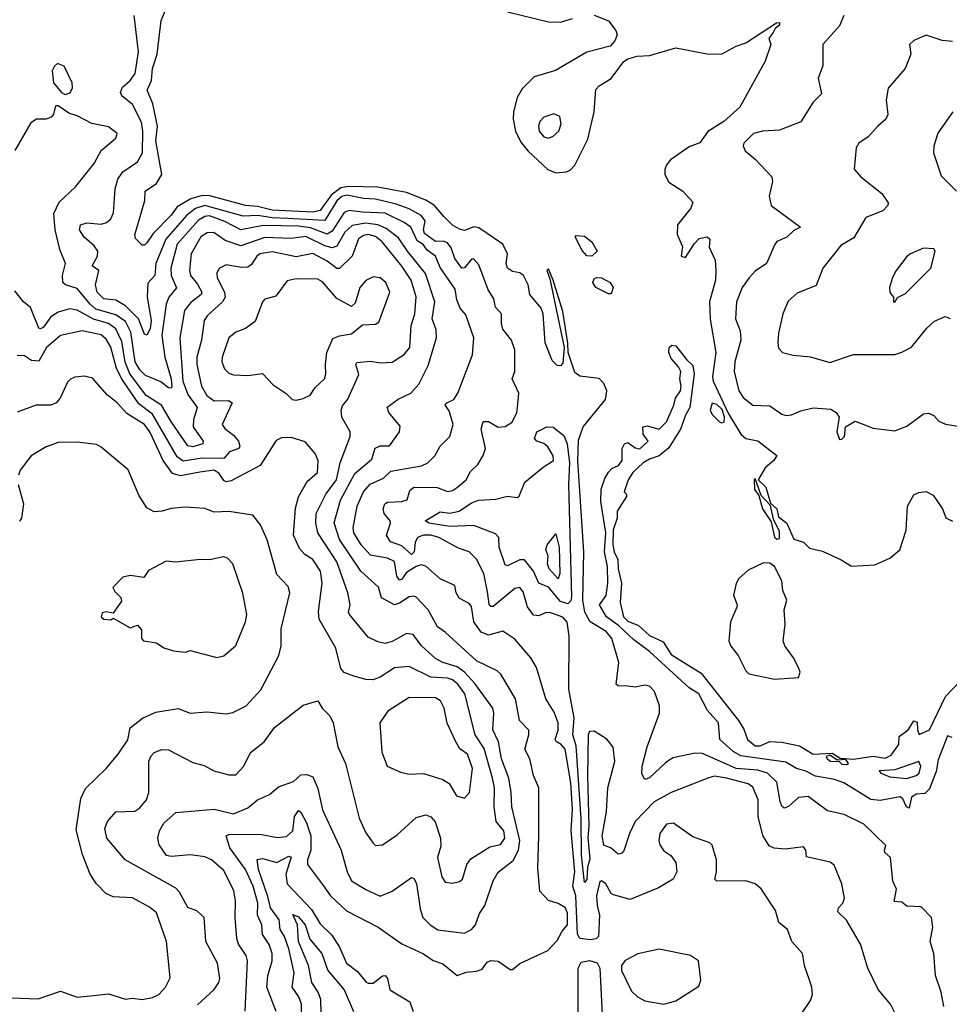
# Model space of a CAD drawing. Extents: x 1603745 to 1745082, y 385868 to 533966.
# Tile 265 of 646: x 1695826 to 1699692, y 420854 to 424948. Entities that reach past the tile are written whole.
import ezdxf

# ---------------------------------------------------------------- set-up
doc = ezdxf.new("R2010")
doc.units = 0

msp = doc.modelspace()

# ---------------------------------------------------------------- linework, layer by layer
at = {"layer": '0CON20XD'}
for points in [[(1699669.7, 420845), (1699657.7, 420905), (1699634.7, 420974.7), (1699627.5, 421065), (1699612.5, 421115), (1699622.9, 421175), (1699618, 421215), (1699575, 421259.2), (1699515, 421262), (1699495, 421279.4), (1699462, 421282), (1699472.4, 421332.4), (1699456.8, 421366.8), (1699446.7, 421465), (1699424.4, 421485), (1699421.9, 421495), (1699428, 421515), (1699336.7, 421603.3), (1699255, 421643.8), (1699185, 421659), (1699105, 421718.9), (1699065, 421713.8), (1699023.6, 421676.4), (1699005, 421670), (1698995, 421678.1), (1698988.1, 421698.1), (1698975, 421777.9), (1698936, 421815), (1698895, 421827.8), (1698805, 421834.9), (1698665, 421897.4), (1698635, 421898.6), (1698541.5, 421878.5), (1698511.5, 421858.5), (1698445, 421795.6), (1698425, 421788.6), (1698413.1, 421813.1), (1698414.1, 421845), (1698435.2, 421924.8), (1698486.6, 422065), (1698486.1, 422095), (1698465.4, 422155), (1698445, 422176.4), (1698425, 422180.9), (1698385, 422173.5), (1698355, 422177.1), (1698315, 422179.1), (1698305.7, 422185), (1698316.9, 422275), (1698288.7, 422375), (1698264.2, 422405), (1698198.5, 422445), (1698176.7, 422485), (1698167.9, 422535), (1698172.1, 422735), (1698146.5, 423113.5), (1698150.3, 423199.7), (1698168.5, 423255), (1698261.3, 423368.7), (1698267.6, 423405), (1698255.4, 423435), (1698236.2, 423456.2), (1698155, 423466.3), (1698135, 423481.3), (1698106.5, 423565), (1698105, 423602.5), (1698085, 423734.3), (1698045, 423865.6), (1698025, 423911.9), (1698018.1, 423905), (1698030.5, 423870.5), (1698090.3, 423585), (1698085, 423520), (1698075, 423508.9), (1698060.9, 423510.9), (1698040.8, 423530.8), (1698010.4, 423605), (1698002.5, 423725), (1697995, 423748.8), (1697947.3, 423805), (1697940.3, 423845), (1697921.1, 423885), (1697905, 423895.9), (1697875, 423901.2), (1697854.2, 423915), (1697848.8, 423935), (1697854.2, 423975), (1697835, 424014.6), (1697735, 424082.6), (1697715, 424087), (1697675, 424072), (1697655, 424077.1), (1697625, 424094.2), (1697589.2, 424129.2), (1697550.3, 424175), (1697515, 424197.2), (1697435, 424229.5), (1697315, 424252.4), (1697195, 424255.1), (1697161.7, 424248.3), (1697121, 424219), (1697075.3, 424154.7), (1697045, 424147.4), (1696875, 424155.9), (1696815, 424171.3), (1696765, 424175.1), (1696616.3, 424216.3), (1696585, 424217.4), (1696536.8, 424203.2), (1696480.5, 424169.5), (1696455.2, 424135), (1696381, 424059), (1696355, 424020), (1696345, 424010), (1696335, 424010), (1696307.7, 424037.7), (1696304.1, 424054.1), (1696346, 424196), (1696347.5, 424235), (1696395, 424267.3), (1696416.8, 424305), (1696392.3, 424445), (1696398.2, 424505), (1696378.9, 424598.9), (1696355.3, 424655), (1696373.7, 424695), (1696378, 424745), (1696397.8, 424805), (1696414.3, 424945), (1696434.2, 424995)], [(1697855, 424980.8), (1698025, 424939.1), (1698075, 424938.2), (1698125, 424953.1)], [(1699481.4, 420785), (1699446.9, 420855), (1699396.2, 420916.2), (1699352.5, 421005), (1699322.3, 421105), (1699263.9, 421203.9), (1699228.9, 421238.9), (1699231.1, 421255), (1699248.9, 421275), (1699256.5, 421295), (1699245.4, 421355), (1699213.5, 421433.5), (1699195.9, 421445.9), (1699098, 421468), (1699095.8, 421495.8), (1699085, 421508.8), (1699008.9, 421498.9), (1698963.3, 421503.3), (1698943.1, 421513.1), (1698916, 421556), (1698896.9, 421635), (1698897.1, 421705), (1698875, 421757.1), (1698855, 421771.1), (1698765, 421795.2), (1698715, 421802.2), (1698688, 421795), (1698535, 421735.4), (1698465, 421696.6), (1698385.7, 421614.3), (1698361.4, 421565), (1698338.1, 421491.9), (1698329.2, 421480.8), (1698315, 421477.9), (1698285, 421502.9), (1698255.3, 421515.3), (1698248, 421555), (1698265.8, 421655), (1698271.6, 421755), (1698301.1, 421865), (1698294.1, 421924.1), (1698267, 421957), (1698215, 421989.6), (1698195, 421989.2), (1698189.7, 421975), (1698186.6, 421805), (1698192.6, 421595), (1698187.9, 421547.9), (1698197.5, 421457.5), (1698187.1, 421425), (1698185, 421373.3), (1698175, 421361.2), (1698162.7, 421475), (1698160.5, 421625), (1698139.4, 421929.4), (1698126.3, 421975), (1698132, 422045), (1698109.3, 422165), (1698111.1, 422385), (1698103, 422443), (1698085, 422463.3), (1698035, 422482.2), (1698015, 422482.9), (1697985, 422469.1), (1697962.9, 422472.9), (1697936.9, 422506.9), (1697919.2, 422569.2), (1697905, 422586.7), (1697885, 422582.7), (1697795, 422507.9), (1697785, 422508.5), (1697777.7, 422517.7), (1697770.6, 422569.4), (1697755.3, 422645), (1697725, 422705.6), (1697695, 422736.1), (1697650.6, 422750.6), (1697568.9, 422795), (1697535, 422804.4), (1697504.8, 422804.8), (1697480.5, 422795), (1697470.9, 422775), (1697466.2, 422735), (1697455, 422724.2), (1697415, 422760.8), (1697367.5, 422777.5), (1697350.8, 422805), (1697368.4, 422855), (1697366.8, 422865), (1697341.9, 422895), (1697337.1, 422915), (1697344.7, 422935), (1697355, 422941.6), (1697414.8, 422945.2), (1697437.7, 422952.3), (1697448.8, 422991.2), (1697465.2, 423004.8), (1697562.4, 423002.4), (1697605, 422986.9), (1697625, 422990.6), (1697646.8, 423005), (1697681.8, 423035), (1697700, 423070), (1697730.9, 423099.1), (1697753.7, 423136.3), (1697763.3, 423165), (1697744.2, 423245), (1697753, 423277), (1697775, 423277.4), (1697815, 423253.8), (1697845, 423256.9), (1697873.2, 423275), (1697893.1, 423315), (1697896.4, 423335), (1697901.4, 423395), (1697874.4, 423455), (1697884.4, 423485.6), (1697885.4, 423575.4), (1697871.5, 423615), (1697835, 423660.8), (1697828.9, 423685), (1697830, 423725), (1697805, 423752.2), (1697797.6, 423787.6), (1697773.8, 423825), (1697735, 423928.6), (1697715, 423952.2), (1697705, 423952.2), (1697675, 423915.8), (1697665, 423914.7), (1697635.5, 423955.5), (1697619.8, 423999.8), (1697605, 424020.3), (1697587.7, 424027.7), (1697555, 424025.5), (1697508.8, 424058.8), (1697504.9, 424075), (1697511.7, 424111.7), (1697495, 424133.9), (1697445, 424161.3), (1697391.3, 424181.3), (1697305, 424202), (1697255, 424204.6), (1697188.2, 424218.2), (1697165, 424212.3), (1697144.4, 424195), (1697095, 424113.3), (1696941.4, 424121.4), (1696875, 424123.9), (1696816.4, 424133.6), (1696755, 424130.8), (1696595, 424174.9), (1696557.2, 424162.8), (1696520.2, 424135), (1696433, 424035), (1696391.4, 423935), (1696387.8, 423885), (1696358, 423852), (1696355.2, 423795), (1696372.6, 423697.4), (1696367.8, 423662.2), (1696355, 423635.8), (1696345, 423640), (1696319.2, 423705), (1696265, 423758.5), (1696225, 423781.4), (1696175, 423788), (1696148.2, 423815), (1696141.4, 423845), (1696154.7, 423904.7), (1696127.5, 423925), (1696148.7, 423965), (1696150.3, 423985), (1696135, 424008.4), (1696093.7, 424043.7), (1696073.8, 424075), (1696078.2, 424095), (1696105, 424104.1), (1696165, 424097.8), (1696186.9, 424105), (1696205, 424120.6), (1696215.3, 424145), (1696223.3, 424245), (1696233.8, 424285), (1696254.5, 424315), (1696315, 424356.9), (1696335.9, 424394.1), (1696338.4, 424485), (1696332.3, 424522.3), (1696294.2, 424595), (1696250.8, 424630.8), (1696245.2, 424645), (1696252.8, 424667.2), (1696285, 424695.3), (1696305.2, 424725), (1696319.7, 424815), (1696301.8, 424965)], [(1698215, 424966.2), (1698275, 424943.3), (1698305, 424902.5), (1698310, 424885), (1698300.5, 424859.5), (1698281.7, 424838.3), (1698185, 424812.5), (1698053.6, 424736.4), (1697965, 424710), (1697915, 424660.6), (1697894.5, 424624.5), (1697878.9, 424565), (1697878.1, 424535), (1697887, 424485), (1697909.3, 424439.3), (1697940.8, 424400.8), (1698021.8, 424325), (1698055, 424311.4), (1698098.8, 424315), (1698115, 424321.8), (1698135, 424343.8), (1698188.7, 424451.3), (1698214.7, 424565), (1698221.7, 424658.3), (1698235, 424672.9), (1698286.1, 424703.9), (1698337.1, 424772.9), (1698354.3, 424785.7), (1698394.1, 424795.9), (1698445, 424798.8), (1698555, 424830.8), (1698685, 424805.6), (1698745, 424804.4), (1698805, 424838.6), (1698845, 424852), (1698972.5, 424935), (1698985, 424936.7), (1698986.2, 424925), (1698968.3, 424911.7), (1698958.8, 424895), (1698940.7, 424869.3), (1698950, 424845), (1698925.6, 424775), (1698820.6, 424585), (1698754.7, 424525.3), (1698687.5, 424482.5), (1698654.1, 424435.9), (1698610.4, 424419.6), (1698532.9, 424365), (1698515.7, 424345), (1698508.1, 424325), (1698509.2, 424305), (1698525, 424272), (1698583.8, 424235), (1698625, 424190), (1698617.1, 424165), (1698562, 424095), (1698560, 424055), (1698582, 424005), (1698576.7, 423965), (1698595, 423958.8), (1698632, 424018), (1698652.1, 424037.9), (1698685, 424045.5), (1698696, 424036), (1698692.6, 424002.6), (1698717.7, 423947.7), (1698720.8, 423905), (1698718.8, 423865), (1698694.7, 423774.7), (1698697.3, 423702.7), (1698721, 423565), (1698706.9, 423465), (1698709.8, 423445), (1698772.2, 423312.2), (1698824.2, 423224.2), (1698845, 423207.2), (1698895, 423197.5), (1698975, 423136.7), (1698961.9, 423115), (1698926.4, 423085), (1698897.5, 423035), (1698928.6, 423005), (1698948.3, 422938.3), (1698974.3, 422915), (1698981.4, 422881.4), (1699016.7, 422855), (1699045, 422788.6), (1699085, 422776.2), (1699110.9, 422750.9), (1699165, 422738), (1699242.7, 422702.7), (1699285, 422676.2), (1699381.7, 422681.7), (1699445, 422708.8), (1699485.7, 422744.3), (1699512.1, 422825), (1699518.5, 422925), (1699545, 422972.5), (1699565, 422982.5), (1699595, 422985.8), (1699625, 422970.8), (1699663.6, 422915), (1699677.4, 422877.4), (1699705, 422863.6)], [(1699253.3, 424965), (1699235, 424922.5), (1699166.2, 424845), (1699165.8, 424755.8), (1699147.1, 424705), (1699159.7, 424640.3), (1699125.5, 424604.5), (1699075, 424522.9), (1698985, 424488.4), (1698915, 424484.7), (1698878, 424475), (1698837.5, 424435), (1698834.2, 424424.2), (1698843.2, 424403.2), (1698885, 424368.8), (1698953.8, 424295), (1698956, 424275), (1698942.9, 424215), (1698950.6, 424175), (1699072.5, 424085), (1699045, 424071.4), (1699015.7, 424044.3), (1698975, 424025.6), (1698966, 424014), (1698930.9, 423935), (1698885, 423902.9), (1698859.1, 423875), (1698830.5, 423835), (1698806.7, 423775), (1698803.3, 423705), (1698821.4, 423655), (1698824.2, 423615), (1698800.2, 423525), (1698797.1, 423485), (1698816.2, 423405), (1698835, 423376.9), (1698875, 423345.6), (1698945, 423342.5), (1698995, 423308.5), (1699012.9, 423302.9), (1699035, 423304.7), (1699075, 423322.4), (1699125.3, 423334.7), (1699199.4, 423329.4), (1699221.2, 423315), (1699233.8, 423295), (1699224, 423235), (1699235, 423203.3), (1699245, 423203.8), (1699256.2, 423215), (1699260, 423255), (1699300.7, 423279.3), (1699375, 423249.2), (1699465, 423239.2), (1699515, 423257.5), (1699585, 423310), (1699605, 423312), (1699627, 423303), (1699648.5, 423278.5), (1699676.2, 423266.2), (1699787.9, 423247.9)], [(1699705, 424857.6), (1699661.5, 424861.5), (1699595, 424884.2), (1699545, 424862), (1699526.7, 424845), (1699532, 424805), (1699508.2, 424745), (1699437.2, 424662.8), (1699429.4, 424615), (1699435.7, 424554.3), (1699428, 424535), (1699394, 424506), (1699355, 424461.4), (1699316.2, 424435), (1699304, 424415), (1699296.4, 424326.4), (1699323.8, 424295), (1699411.1, 424225), (1699437, 424187), (1699436, 424175), (1699415, 424153.1), (1699345, 424125.5), (1699295, 424041.4), (1699240.4, 424009.6), (1699165.7, 423915), (1699137.7, 423842.3), (1699059.4, 423810.6), (1699022.1, 423777.9), (1698999.5, 423725), (1698981.1, 423645), (1698978.6, 423605), (1698981.9, 423581.9), (1698997.5, 423565), (1699042.7, 423552.7), (1699115, 423546.2), (1699195, 423522.5), (1699293.3, 423556.7), (1699465, 423555.5), (1699495, 423565.6), (1699535, 423586.7), (1699598.6, 423665), (1699630.8, 423695), (1699675, 423714.2), (1699695, 423706)], [(1696015, 424637.5), (1696035, 424643.3), (1696045.7, 424665), (1696044, 424685), (1696010, 424755), (1695983.4, 424766.6), (1695970, 424755), (1695960.8, 424735), (1695966.2, 424685), (1696000, 424645), (1696015, 424637.5)], [(1698056.4, 421946.4), (1698052.8, 421955), (1698064.7, 421994.7), (1698064.7, 422025), (1698048.7, 422068.7), (1698013.8, 422123.8), (1697975, 422254), (1697951.5, 422295), (1697885, 422372.7), (1697835.3, 422405.3), (1697775, 422389.6), (1697745, 422401.1), (1697714.2, 422445), (1697705, 422508.5), (1697695, 422520.4), (1697652.9, 422542.9), (1697640.4, 422565), (1697635, 422596), (1697573.7, 422623.7), (1697515, 422675.5), (1697495, 422681.2), (1697475, 422673.9), (1697435, 422649.2), (1697415, 422621.3), (1697405, 422617.5), (1697394.7, 422634.7), (1697383.8, 422695), (1697355, 422709.8), (1697285, 422722.1), (1697246.3, 422765), (1697215.3, 422815), (1697212.2, 422835), (1697229, 422925), (1697255, 422985.4), (1697282.7, 423017.3), (1697338.1, 423041.9), (1697369.6, 423070.4), (1697496.2, 423093.8), (1697522.9, 423105), (1697551.9, 423135), (1697574.4, 423175), (1697614.6, 423215.4), (1697629.1, 423265), (1697611.4, 423321.4), (1697595.5, 423345), (1697601.9, 423355), (1697631.7, 423368.3), (1697647.6, 423395), (1697708.2, 423555), (1697713.9, 423625), (1697680.4, 423720.4), (1697658.2, 423748.2), (1697643.4, 423783.4), (1697637.1, 423827.1), (1697575, 423918.4), (1697554.8, 423965), (1697520, 423990), (1697503, 424013), (1697478, 424028), (1697451.7, 424085), (1697424.9, 424104.9), (1697345, 424143.1), (1697251.7, 424148.3), (1697195.2, 424154.8), (1697175, 424146.1), (1697125, 424068.5), (1697105, 424056.5), (1697035, 424082.8), (1696985, 424089), (1696838.1, 424091.9), (1696745, 424074.5), (1696679.1, 424109.1), (1696615, 424132.1), (1696595, 424130), (1696569.6, 424115), (1696481.1, 424015), (1696454.2, 423915), (1696455.8, 423885), (1696477.4, 423832.6), (1696446, 423795), (1696434.5, 423765.5), (1696417.1, 423635), (1696429.3, 423545), (1696456.1, 423455), (1696457.7, 423422.3), (1696455, 423415.7), (1696445, 423417.1), (1696412.5, 423442.5), (1696349.1, 423469.1), (1696325, 423491.9), (1696306.2, 423525), (1696288.4, 423648.4), (1696265, 423693.7), (1696225, 423720.5), (1696142, 423745), (1696118.3, 423765), (1696065, 423830.3), (1696015.7, 423845.7), (1696005.5, 423855), (1696003.1, 423885), (1696016.4, 423935), (1695992.7, 423992.7), (1695973.8, 424075), (1695968.1, 424141.9), (1695990.4, 424189.6), (1696057.4, 424252.6), (1696135, 424350), (1696165, 424404.4), (1696225.6, 424455), (1696231.1, 424475), (1696195, 424502.9), (1696126.3, 424516.3), (1696065, 424548.8), (1696029.3, 424559.3), (1695985, 424590), (1695975, 424590), (1695966.7, 424555), (1695956.6, 424543.4), (1695935, 424534.3), (1695895, 424534.2), (1695871.3, 424518.7), (1695805.8, 424404.2)], [(1699706.2, 424565), (1699643.7, 424476.3), (1699627.8, 424422.2), (1699626.5, 424395), (1699658.4, 424298.4), (1699721.4, 424235)], [(1698025, 424455.6), (1698045, 424464.4), (1698067.8, 424485), (1698077.3, 424515), (1698071.4, 424545), (1698046.4, 424556.4), (1698005, 424542.2), (1697988.9, 424525), (1697982.9, 424505), (1697985.5, 424485), (1698005, 424461.5), (1698025, 424455.6)], [(1696892.1, 420825), (1696853, 420925), (1696857.2, 420972.8), (1696875.8, 421035), (1696876.2, 421065), (1696862.6, 421102.6), (1696834.8, 421144.8), (1696833.3, 421185), (1696814, 421225), (1696815.4, 421275), (1696796.1, 421345), (1696764.5, 421415), (1696700.2, 421505), (1696684.6, 421555), (1696695, 421560.4), (1696825, 421561.5), (1696897.6, 421547.6), (1696935, 421552.1), (1696961.4, 421575), (1696968.3, 421635), (1696985, 421660.5), (1696995, 421653.5), (1697018.5, 421608.5), (1697035.9, 421555), (1697035.9, 421495), (1697022.6, 421455), (1697023.1, 421435), (1697085, 421351.9), (1697118.2, 421305), (1697185, 421243.5), (1697315.8, 421175), (1697415.2, 421105.2), (1697504.6, 421064.6), (1697545.9, 421035.9), (1697585, 421022.2), (1697645, 420973.8), (1697682.4, 420987.6), (1697725, 420991.5), (1697749.6, 421000.4), (1697770.4, 421029.6), (1697785, 421035.8), (1697815, 421033.1), (1697865, 420998.6), (1697875, 420999.2), (1697905.5, 421024.5), (1698022, 421078), (1698060.3, 421119.7), (1698081.6, 421158.4), (1698104.6, 421185), (1698103.3, 421233.3), (1698095, 421255.6), (1698065, 421273.6), (1698025, 421285.8), (1697989.2, 421325), (1697980.9, 421420.9), (1697984.7, 421554.7), (1697984.5, 421755), (1697962.3, 421805), (1697946.7, 421875), (1697926.4, 421915), (1697943.8, 421975), (1697943.8, 421993.8), (1697904.8, 422034.8), (1697888.1, 422125), (1697826.7, 422226.7), (1697810.8, 422240.8), (1697725, 422281.9), (1697595, 422401.5), (1697563.4, 422423.4), (1697524.3, 422494.3), (1697475, 422546.5), (1697465, 422551.8), (1697445, 422548.8), (1697405, 422521.6), (1697385, 422515.9), (1697330, 422545), (1697318.4, 422588.4), (1697245, 422654.7), (1697155, 422787.5), (1697134, 422856), (1697159.5, 422950.5), (1697219, 423061), (1697289.6, 423120.4), (1697303.8, 423166.2), (1697325, 423176.1), (1697363.1, 423176.9), (1697405.6, 423235), (1697408.3, 423258.3), (1697361.2, 423315), (1697353.3, 423336.7), (1697399.4, 423370.6), (1697452.9, 423395), (1697485, 423433.1), (1697525, 423510.8), (1697559.3, 423625), (1697558, 423658), (1697541.5, 423705), (1697552, 423775), (1697513.4, 423893.4), (1697439, 423985), (1697401.4, 424041.4), (1697349.9, 424079.9), (1697315.5, 424095.5), (1697265, 424101.6), (1697208.1, 424091.9), (1697178.4, 424065), (1697145, 424006.5), (1697125, 423999.2), (1697095, 424007.6), (1697015, 424046.1), (1696955, 424038), (1696845, 424042.7), (1696745, 424007.6), (1696680.2, 424030.2), (1696633, 424063), (1696605, 424061.7), (1696578.6, 424045), (1696538.8, 423975), (1696532.5, 423905), (1696536.4, 423885), (1696565, 423849.1), (1696582.8, 423815), (1696579.7, 423805), (1696537.5, 423772.5), (1696511.4, 423738.6), (1696492, 423625), (1696503.6, 423445), (1696525, 423389.5), (1696563.8, 423335), (1696548.3, 423285), (1696547.3, 423255), (1696588.9, 423195), (1696586.9, 423185), (1696545, 423171.7), (1696525, 423175.8), (1696456.3, 423275), (1696415.8, 423345.8), (1696351.9, 423385), (1696284.2, 423475), (1696263.7, 423523.7), (1696250.6, 423610.6), (1696225, 423662.4), (1696195, 423684.6), (1696133.1, 423703.1), (1696065, 423739.8), (1696034.3, 423745.7), (1695985, 423732.3), (1695955, 423712.8), (1695925, 423669.6), (1695912.2, 423662.2), (1695904.7, 423665), (1695870.9, 423750.9), (1695840.8, 423775), (1695805, 423821.2)], [(1696763.7, 420826.3), (1696772.8, 421035), (1696767.6, 421057.6), (1696735.9, 421105), (1696728.2, 421128.2), (1696721.1, 421215), (1696723.8, 421285), (1696716.8, 421326.8), (1696675, 421410), (1696622.9, 421455), (1696595, 421467.5), (1696535.8, 421475.8), (1696455, 421469.2), (1696436.7, 421473.3), (1696405, 421517.5), (1696399.6, 421545), (1696406.5, 421575), (1696425, 421606.9), (1696475, 421651.5), (1696634.7, 421665.3), (1696715, 421646.2), (1696775, 421671.8), (1696815.3, 421704.7), (1696865, 421727.1), (1696901.7, 421758.3), (1696965, 421780), (1696995, 421808.1), (1697019.3, 421809.3), (1697045, 421799.4), (1697065, 421752), (1697085, 421662.5), (1697162.9, 421495), (1697187, 421405), (1697205, 421368.2), (1697265, 421331.2), (1697325, 421304.1), (1697374.4, 421325), (1697455, 421381.2), (1697465, 421376.7), (1697476.4, 421356.4), (1697491.3, 421251.3), (1697502.2, 421215), (1697532.1, 421185), (1697565, 421163.6), (1697675, 421150.4), (1697705, 421165.5), (1697720.8, 421185), (1697737.7, 421232.3), (1697760, 421265), (1697795, 421367.1), (1697815.7, 421404.3), (1697877.7, 421452.3), (1697900, 421495), (1697906.2, 421535), (1697871.9, 421675), (1697870.2, 421735), (1697859.8, 421795), (1697829.6, 421875), (1697817.4, 421945), (1697793.8, 421995), (1697798, 422065), (1697793.3, 422085), (1697718.5, 422188.5), (1697675.5, 422235.5), (1697645, 422257.9), (1697584.9, 422274.9), (1697555, 422291.7), (1697497.4, 422345), (1697461.6, 422391.6), (1697435, 422396), (1697375, 422362.3), (1697345, 422354.6), (1697315, 422361.5), (1697275, 422381.1), (1697197.1, 422475), (1697193.4, 422485), (1697199.7, 422515), (1697190.3, 422565), (1697145, 422693.9), (1697065.2, 422815), (1697057, 422855), (1697058.3, 422895), (1697098.7, 422975), (1697143.5, 423035), (1697159.1, 423105), (1697199.5, 423215), (1697200, 423235), (1697165.4, 423295), (1697162.9, 423325), (1697167.7, 423342.3), (1697189.9, 423370.1), (1697236.5, 423473.5), (1697224.2, 423515), (1697227.3, 423522.7), (1697285, 423528), (1697325, 423521.4), (1697375, 423523.8), (1697425, 423555.4), (1697448.3, 423585), (1697453.2, 423676.8), (1697468.4, 423725), (1697474.8, 423795.2), (1697453.7, 423865), (1697415, 423922.6), (1697332.7, 424025), (1697305, 424046.6), (1697275, 424054.8), (1697255, 424050.9), (1697235, 424036.8), (1697208.7, 423965), (1697155, 423912.9), (1697145, 423913.3), (1697104.2, 423944.2), (1697045, 423976.4), (1696975, 423962.5), (1696875, 423983.5), (1696825, 423974.7), (1696811.3, 423965), (1696790.1, 423929.9), (1696775, 423919.2), (1696747.9, 423917.9), (1696685, 423928.8), (1696656.9, 423915), (1696645.4, 423895), (1696646.9, 423875), (1696676.8, 423815), (1696679.6, 423795), (1696668.7, 423775), (1696605, 423716.2), (1696593, 423697), (1696581.3, 423615), (1696563, 423545), (1696563, 423515), (1696581.9, 423425), (1696604.3, 423385), (1696635, 423363.7), (1696694.2, 423364.2), (1696708.8, 423355), (1696667.5, 423265), (1696678.1, 423248.1), (1696715, 423220), (1696735.9, 423195), (1696741.8, 423175), (1696736.4, 423165), (1696698.3, 423151.7), (1696675, 423123.8), (1696585, 423125.6), (1696505, 423112.7), (1696481.1, 423131.1), (1696378, 423308), (1696320.8, 423350.8), (1696251.4, 423451.4), (1696227.9, 423497.9), (1696204, 423586), (1696185, 423619.7), (1696165, 423637.5), (1696085, 423654.2), (1695995, 423634.7), (1695936.8, 423585), (1695905, 423528.2), (1695875, 423530.9), (1695845, 423550), (1695815, 423551.9)], [(1698205, 423964.2), (1698185, 423966), (1698165, 423988.8), (1698136.2, 424045), (1698139.3, 424050.7), (1698175, 424047.8), (1698205, 424024.3), (1698227.8, 423985), (1698205, 423964.2)], [(1699465, 423773.3), (1699476.7, 423793.3), (1699510.3, 423809.7), (1699615.7, 423915), (1699633.3, 423985), (1699627.5, 423995), (1699585, 423998), (1699530, 423975), (1699515, 423963.8), (1699470.8, 423905), (1699455, 423876.7), (1699442.5, 423835), (1699444.2, 423814.2), (1699460, 423795), (1699460, 423775), (1699465, 423773.3)], [(1696975, 423365.7), (1697005, 423372.9), (1697033.3, 423386.7), (1697055, 423419.4), (1697092.7, 423455), (1697098.8, 423475), (1697096.8, 423515), (1697103.6, 423565), (1697128.1, 423621.9), (1697155, 423633.6), (1697205, 423641.9), (1697251.3, 423678.7), (1697305, 423682.5), (1697318.9, 423691.1), (1697365.6, 423815), (1697348.9, 423855), (1697324.6, 423874.6), (1697295, 423879.5), (1697265, 423863.1), (1697240, 423835), (1697220.8, 423769.2), (1697205, 423756.2), (1697145, 423788.5), (1697085, 423857.9), (1697065, 423869.6), (1696975, 423871.1), (1696938.3, 423861.7), (1696891.1, 423798.9), (1696845, 423785.5), (1696835.5, 423775), (1696805, 423693.1), (1696765.4, 423664.6), (1696725, 423649.5), (1696695.3, 423624.7), (1696667.3, 423545), (1696666.1, 423525), (1696676.8, 423496.8), (1696695, 423479.1), (1696715, 423471.1), (1696775, 423469.2), (1696835, 423476.7), (1696879.3, 423429.3), (1696934.5, 423394.5), (1696958.6, 423368.6), (1696975, 423365.7)], [(1698275, 423808), (1698221.2, 423835), (1698209.2, 423855), (1698215, 423870), (1698225, 423876), (1698245, 423874.4), (1698280.8, 423855), (1698294.2, 423835), (1698285, 423808.8), (1698275, 423808)], [(1699703.8, 421963.8), (1699685, 421970), (1699645, 421871.2), (1699637.3, 421822.7), (1699609.7, 421750.3), (1699589.5, 421730.5), (1699555, 421728.3), (1699534.3, 421715.7), (1699525, 421669.6), (1699513.9, 421675), (1699498.7, 421708.7), (1699486.9, 421716.9), (1699405, 421702.1), (1699365.4, 421705.4), (1699252.9, 421775), (1699215, 421788.4), (1699135, 421803.4), (1699095, 421824.1), (1699056.9, 421835), (1699011.6, 421861.6), (1698825, 421887.8), (1698793.3, 421905), (1698737.8, 421955), (1698731.5, 422025), (1698686, 422076), (1698650.3, 422145), (1698610.5, 422170.5), (1698445, 422321.3), (1698380.1, 422370.1), (1698317.5, 422427.5), (1698265.8, 422465), (1698237.1, 422515), (1698265, 422554), (1698271.2, 422605), (1698270.2, 422675), (1698258.3, 422735), (1698262.9, 422815), (1698242.5, 422945), (1698243.8, 422996.2), (1698258.9, 423041.1), (1698275, 423067.1), (1698288.5, 423081.5), (1698315.7, 423095), (1698331.4, 423115), (1698331.1, 423165), (1698340.6, 423185), (1698355, 423189.5), (1698385, 423168), (1698405, 423163.8), (1698438.8, 423195), (1698418.8, 423225), (1698417.5, 423255), (1698435, 423258.8), (1698485, 423246.2), (1698515, 423276.2), (1698545.7, 423345), (1698552.5, 423375), (1698573.3, 423405), (1698576.4, 423425), (1698571.8, 423455), (1698575.4, 423485.4), (1698565.4, 423505.4), (1698535, 423538.8), (1698525.6, 423565), (1698527.1, 423585), (1698537.5, 423595), (1698555, 423592.2), (1698599.4, 423535), (1698625, 423510), (1698631.1, 423475), (1698613.3, 423335), (1698595, 423304.2), (1698574, 423246), (1698525, 423168), (1698485.8, 423134.2), (1698445, 423121.4), (1698419.2, 423105), (1698375, 423065.8), (1698356.2, 423035), (1698340, 422985), (1698350, 422975), (1698350, 422965), (1698310, 422905), (1698310.4, 422875), (1698293.2, 422826.8), (1698293.1, 422765), (1698297.8, 422735), (1698313.3, 422703.3), (1698314.8, 422665), (1698328.9, 422605), (1698322.6, 422525), (1698336.2, 422465), (1698355, 422446.8), (1698399.7, 422429.7), (1698445, 422387.5), (1698501.7, 422361.7), (1698535, 422308.9), (1698660.5, 422230.5), (1698695.8, 422185), (1698814.6, 422034.6), (1698837.8, 421997.8), (1698852.3, 421955), (1698885, 421928.9), (1698905, 421928.9), (1698945, 421946.7), (1698995.9, 421944.1), (1699069.3, 421929.3), (1699125, 421894.6), (1699205, 421898.8), (1699238.3, 421878.3), (1699293.3, 421873.3), (1699375, 421886.2), (1699425, 421877.5), (1699450, 421890), (1699482, 421935), (1699482.7, 421967.3), (1699521.2, 421995), (1699545, 422032.5), (1699558, 422028), (1699559.2, 421995), (1699566.4, 421976.4), (1699610, 421995), (1699675.8, 422134.2), (1699769.1, 422230.9)], [(1696565, 420852.2), (1696634.7, 420915.3), (1696653.8, 420945), (1696657.7, 420962.3), (1696648.8, 421025), (1696599.2, 421115), (1696592.9, 421215), (1696562.8, 421242.8), (1696525, 421257.1), (1696490.9, 421320.9), (1696475, 421337.7), (1696264.8, 421454.8), (1696187.5, 421545), (1696180, 421585), (1696190.4, 421615), (1696225, 421654.5), (1696305, 421657.3), (1696325, 421671.2), (1696353.3, 421705), (1696363.1, 421735), (1696363.2, 421865), (1696372.1, 421887.9), (1696385, 421901.4), (1696416.8, 421913.2), (1696445, 421912.2), (1696545, 421859.5), (1696592.3, 421847.7), (1696633.3, 421825), (1696695, 421807.9), (1696725, 421808.2), (1696757.9, 421845), (1696785, 421900.6), (1696842.9, 421945), (1696885, 422005.6), (1697005, 422097.5), (1697065, 422116.2), (1697083.8, 422085), (1697115, 422054.3), (1697129.6, 422025), (1697149.4, 421925), (1697180.8, 421855), (1697237.7, 421627.7), (1697265, 421567.1), (1697295, 421523.8), (1697305, 421514.3), (1697335, 421517.8), (1697395, 421559.6), (1697475, 421630.6), (1697515, 421642.5), (1697535, 421634.3), (1697553, 421613), (1697576.2, 421545), (1697577.8, 421512.2), (1697563.8, 421465), (1697580.7, 421385), (1697595, 421361.5), (1697625, 421357.8), (1697655, 421364.4), (1697666.9, 421375), (1697685.5, 421435), (1697701.2, 421458.8), (1697781, 421509), (1697825, 421518.2), (1697843.5, 421545), (1697839.3, 421575), (1697807.7, 421615), (1697799.3, 421675), (1697799.7, 421755), (1697792.2, 421795), (1697757.4, 421917.4), (1697719.8, 421975), (1697676.5, 422145), (1697648, 422185), (1697625, 422203.4), (1697605, 422210.5), (1697535.1, 422215.1), (1697445, 422259.3), (1697385, 422253.3), (1697325, 422214.7), (1697295, 422203.3), (1697264.7, 422204.7), (1697215, 422219.1), (1697175, 422234.4), (1697161.1, 422251.1), (1697140, 422335), (1697070.6, 422455), (1697068.1, 422488.1), (1697083.6, 422605), (1697076.2, 422655), (1697045, 422703.8), (1697010.9, 422725), (1696988.9, 422748.9), (1696964.8, 422805), (1696972.6, 422917.4), (1696985.2, 422964.8), (1697021.6, 423028.4), (1697063.5, 423065), (1697066.9, 423115), (1697055, 423144.2), (1697012.4, 423192.4), (1696955, 423210.6), (1696915, 423210), (1696891.7, 423198.3), (1696825.3, 423094.7), (1696705, 423030.8), (1696685, 423026.8), (1696675, 423031.7), (1696655, 423061.8), (1696635, 423074.8), (1696575, 423067.2), (1696495, 423052), (1696461.3, 423061.3), (1696421.6, 423115), (1696366.4, 423235), (1696345, 423265.6), (1696271, 423311), (1696230.5, 423355), (1696188.7, 423388.7), (1696128.2, 423458.2), (1696095, 423465.6), (1696055, 423462.2), (1696036.2, 423453.8), (1696025, 423440.8), (1695994.6, 423375), (1695976.9, 423355), (1695955, 423344.7), (1695894.6, 423345.4), (1695815, 423316.4)], [(1698745, 423271.5), (1698755, 423274.2), (1698756.8, 423296.8), (1698747.1, 423327.1), (1698725, 423347.8), (1698705, 423353.5), (1698697.5, 423325), (1698705, 423306.1), (1698735, 423277.5), (1698745, 423271.5)], [(1698105, 422519.5), (1698075, 422528.9), (1698025, 422588.3), (1697985, 422604.8), (1697962.7, 422655), (1697925, 422702.4), (1697905, 422703), (1697855, 422677.5), (1697845, 422681.1), (1697820, 422755), (1697818.5, 422795), (1697805, 422810.4), (1697715, 422845.6), (1697615, 422841.2), (1697529.2, 422855), (1697512.2, 422865), (1697575, 422901.5), (1697615, 422896.9), (1697653.5, 422905), (1697705, 422939.5), (1697735, 422951), (1697806.1, 422953.9), (1697855, 422966.9), (1697895, 422961.9), (1697903.4, 422966.6), (1697927.1, 423025), (1698002.1, 423087.9), (1698045.4, 423115), (1698043.8, 423135), (1698022.6, 423172.6), (1698005, 423186.4), (1697976.2, 423195), (1697966.8, 423206.8), (1697975.7, 423235), (1698017.5, 423255), (1698045, 423254.5), (1698088.6, 423218.6), (1698102.1, 423185), (1698112.9, 423105), (1698108, 423015), (1698121, 422549), (1698118, 422532), (1698105, 422519.5)], [(1696418, 422905), (1696385, 422901.8), (1696355, 422918.6), (1696321.2, 422971.2), (1696276.2, 423076.2), (1696165, 423171.4), (1696145, 423181.4), (1696065, 423192.2), (1695985, 423190), (1695935, 423172.2), (1695872.9, 423135), (1695826.9, 423075), (1695820, 423055)], [(1695819.1, 423015), (1695841.8, 422935), (1695832.5, 422875), (1695825, 422863.1)], [(1698975, 422788.1), (1698985, 422790.8), (1698985, 422820), (1698960.8, 422870.8), (1698948.3, 422928.3), (1698909.7, 422969.7), (1698885, 423040), (1698880, 423035), (1698881.2, 422995), (1698900, 422970), (1698915, 422914.2), (1698950.5, 422860.5), (1698965, 422796), (1698975, 422788.1)], [(1695790.9, 420880.9), (1695902.4, 420877.6), (1695995, 420909.4), (1696065, 420884.5), (1696120.2, 420889.8), (1696195, 420897.3), (1696265, 420875.6), (1696295, 420879.4), (1696335, 420874.4), (1696377.4, 420882.6), (1696404.7, 420895.3), (1696432.2, 420925), (1696451.5, 420965), (1696435.9, 421115), (1696395, 421234.4), (1696365, 421258.8), (1696295, 421297.5), (1696215, 421301.8), (1696183.3, 421315), (1696145, 421355.7), (1696118.5, 421395), (1696086.7, 421476.7), (1696059.8, 421579.8), (1696079.6, 421710.4), (1696098.9, 421751.1), (1696185.8, 421835), (1696235, 421894.2), (1696275, 421954), (1696285.5, 422004.5), (1696336, 422044), (1696391.1, 422068.9), (1696485, 422084.4), (1696535, 422064.5), (1696605, 422070.8), (1696685, 422061.8), (1696711.8, 422068.2), (1696767.8, 422095), (1696828.7, 422161.3), (1696903.6, 422305), (1696913.3, 422345), (1696913.6, 422415), (1696948.7, 422565), (1696941.8, 422591.8), (1696895, 422640.8), (1696854.6, 422785), (1696827.6, 422847.6), (1696795, 422887.5), (1696695, 422903.1), (1696635, 422901.1), (1696595, 422916.4), (1696515, 422921.1), (1696455, 422915.4), (1696418, 422905)], [(1698065, 422622.9), (1698028, 422665), (1698021.2, 422685), (1698023, 422717), (1698013.8, 422745), (1698020, 422765), (1698055, 422810), (1698069.2, 422755), (1698071.8, 422645), (1698065, 422622.9)], [(1696645, 422296), (1696675, 422302.5), (1696725, 422346.7), (1696764.3, 422445), (1696770.6, 422475), (1696753.9, 422563.9), (1696712, 422685), (1696689.7, 422709.7), (1696675, 422714.2), (1696615, 422702.2), (1696575.7, 422704.3), (1696475, 422692), (1696435, 422696.7), (1696361.7, 422658.3), (1696341.7, 422628.3), (1696285, 422637.5), (1696255, 422630), (1696213, 422587), (1696220.7, 422570.7), (1696246.1, 422546.1), (1696249.3, 422530.7), (1696215, 422480), (1696185, 422486.2), (1696168.3, 422481.7), (1696164.2, 422465), (1696175, 422456.2), (1696205, 422452.5), (1696215, 422460), (1696285, 422420), (1696315, 422430), (1696331.7, 422411.7), (1696332.5, 422375), (1696340, 422365), (1696395, 422357.5), (1696425, 422336.7), (1696465, 422324.2), (1696515, 422318.8), (1696535, 422325.8), (1696645, 422296)], [(1698965, 422206.2), (1699065, 422213.3), (1699071.2, 422235), (1699064, 422255), (1699044, 422295), (1699007.5, 422345), (1699001.4, 422365), (1699009.4, 422435), (1699005.7, 422495), (1699015.6, 422535), (1699000, 422575), (1698995.8, 422615), (1698964.2, 422674.2), (1698945, 422688.8), (1698919.5, 422690.5), (1698855, 422659.2), (1698816.2, 422625), (1698806.1, 422603.9), (1698793.8, 422555), (1698810, 422515), (1698808.8, 422505), (1698782, 422445), (1698774.6, 422364.6), (1698783.3, 422343.3), (1698814.1, 422304.1), (1698845, 422241.2), (1698858.7, 422228.7), (1698965, 422206.2)], [(1697675, 421711.2), (1697695.7, 421735), (1697708.2, 421835), (1697687.7, 421895), (1697656.7, 421916.7), (1697638, 421948), (1697603.2, 422023.2), (1697591.1, 422085), (1697575.9, 422115.9), (1697555, 422128.2), (1697445, 422130.4), (1697356.3, 422073.7), (1697323.1, 422025), (1697332.1, 421902.1), (1697354, 421845), (1697408.9, 421818.9), (1697445, 421811.8), (1697505, 421813.3), (1697585, 421789.4), (1697612, 421772), (1697641.7, 421721.7), (1697675, 421711.2)], [(1699076.7, 420815), (1699115, 420870), (1699123.3, 420895), (1699120, 420925), (1699089.4, 421015), (1699080.8, 421065), (1699037.5, 421115), (1699018.8, 421165), (1698982.2, 421195), (1698968.6, 421245), (1698910, 421335), (1698884.2, 421355), (1698845, 421368.3), (1698725, 421366.2), (1698716.2, 421375), (1698724, 421405), (1698724, 421455), (1698706.1, 421516.1), (1698695.9, 421525.9), (1698625, 421550), (1698545, 421607.8), (1698515, 421603.6), (1698487.3, 421565), (1698483.3, 421535), (1698487.4, 421517.4), (1698505, 421492.9), (1698533.5, 421473.5), (1698554.5, 421444.5), (1698558.6, 421405), (1698544, 421375), (1698481.8, 421338.2), (1698365, 421290.2), (1698295, 421309.1), (1698285.4, 421315.4), (1698263.3, 421355), (1698245, 421368.2), (1698238, 421365), (1698224.7, 421305.3), (1698227, 421265), (1698237.5, 421225), (1698233.5, 421136.5), (1698222.9, 421127.1), (1698198.3, 421121.7), (1698155, 421127.7), (1698146.2, 421146.2), (1698138.4, 421305), (1698125.6, 421345), (1698134.4, 421405), (1698118.7, 421575), (1698125.1, 421665.1), (1698117.5, 421775), (1698094.7, 421915), (1698077.3, 421935), (1698056.4, 421946.4)], [(1699265, 421851.2), (1699272.5, 421855), (1699261.7, 421871.7), (1699225, 421870), (1699195, 421890), (1699180, 421885), (1699183.3, 421875), (1699197.5, 421865), (1699233.8, 421863.8), (1699245, 421853.3), (1699265, 421851.2)], [(1699515, 421793), (1699554.2, 421805), (1699566.5, 421815), (1699573.5, 421845), (1699565, 421864.2), (1699465, 421828.6), (1699400, 421825), (1699407.5, 421815), (1699445, 421799.4), (1699515, 421793)], [(1696998.1, 420801.9), (1696997.1, 420855), (1696986.7, 420885), (1696959, 420925), (1696967.6, 420985), (1696945, 421085.4), (1696926.9, 421136.9), (1696908.4, 421165), (1696904.6, 421205), (1696868.4, 421255), (1696857.9, 421302.1), (1696818.3, 421415), (1696813.5, 421456.5), (1696835, 421461.2), (1696895, 421444.3), (1696945, 421469.7), (1696955, 421466.5), (1696932.2, 421395), (1696937.4, 421355), (1697039, 421249), (1697075, 421188.4), (1697122.8, 421142.8), (1697154.1, 421094.1), (1697184.4, 421025), (1697230.9, 420990.9), (1697265, 420948.1), (1697275, 420942.2), (1697295, 420942.9), (1697335, 420972.1), (1697345, 420973.5), (1697355, 420961.2), (1697365, 420914.4), (1697448.6, 420865), (1697461.5, 420825)], [(1697079.3, 420815), (1697078.6, 420875), (1697067, 420905), (1697040.2, 420945), (1697026.7, 421015), (1696984.9, 421115), (1696981.3, 421185), (1696962.2, 421227.8), (1696985, 421217.8), (1697013.4, 421185), (1697031.7, 421125), (1697081.5, 421065), (1697107.2, 420995), (1697175, 420913.9), (1697213.8, 420823.8)], [(1698505, 420854.6), (1698555, 420868.8), (1698650.8, 420929.2), (1698658.6, 420955), (1698649.4, 421035), (1698615, 421057.8), (1698485, 421084.1), (1698396.2, 421063.8), (1698343.8, 421036.2), (1698328.1, 421015), (1698329.2, 420995), (1698369.6, 420909.6), (1698395.3, 420885.3), (1698425, 420868.5), (1698505, 420854.6)], [(1698147.8, 420705), (1698147.8, 421005), (1698160.4, 421029.6), (1698195, 421037), (1698227, 421027), (1698238.8, 421005), (1698256.7, 420646.7)]]:
    msp.add_lwpolyline(points, dxfattribs=at)

doc.saveas('drawing.dxf')
